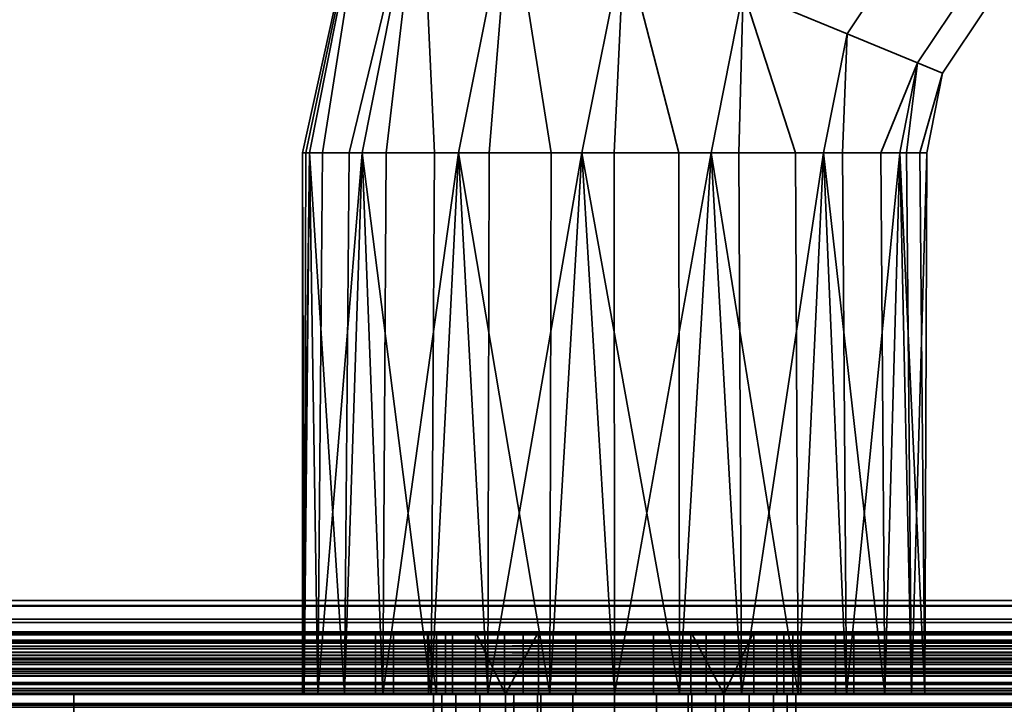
# Model space of a CAD drawing. Header units: millimetres. Extents: x -603 to 3703, y -120 to 193.
# Tile 707 of 938: x 2527 to 2575, y 13 to 45. Entities that reach past the tile are written whole.
import ezdxf

# ---------------------------------------------------------------- set-up
doc = ezdxf.new("R2010")
doc.units = ezdxf.units.MM
doc.layers.add('151', color=7, linetype='Continuous', true_color=0xffffff)

# ---------------------------------------------------------------- blocks, each defined once
blk = doc.blocks.new('UG_SURFACE_003')
at = {"layer": '151', "color": 252, "linetype": 'Continuous', "lineweight": 35}
for points in [[(3702.5, -35, 2213), (3702.5, 174.4, 2213), (2297.5, 174.4, 2213), (2297.5, -35, 2213)], [(2447.5, -35, 2063), (2447.5, 174.4, 2063), (3552.5, 174.4, 2063), (3552.5, -35, 2063)]]:
    blk.add_3dface(points, dxfattribs=at)
blk = doc.blocks.new('UG_SURFACE_162')
at = {"layer": '151', "color": 43, "linetype": 'Continuous', "lineweight": 35}
for points in [[(2544.348, 54.182, 1100.881), (2541.328, 39, 1100.881), (2541, 39, 1104)], [(2541, 39, 1104), (2544.348, 54.182, 1107.119), (2544.348, 54.182, 1100.881)], [(2541, 39, 1104), (2541.164, 39, 1105.559), (2544.348, 54.182, 1107.119)], [(2541.164, 39, 1105.559), (2541.328, 39, 1107.119), (2544.348, 54.182, 1107.119)], [(2546.691, 53.211, 1112.817), (2544.348, 54.182, 1107.119), (2541.328, 39, 1107.119), (2543.234, 39, 1111.4)], [(2541.959, 39, 1099.465), (2541.328, 39, 1100.881), (2544.348, 54.182, 1100.881)], [(2544.348, 54.182, 1100.881), (2546.691, 53.211, 1095.183), (2543.865, 39, 1095.183), (2541.959, 39, 1099.465)], [(2543.234, 39, 1111.4), (2543.865, 39, 1112.817), (2546.691, 53.211, 1112.817)], [(2546.691, 53.211, 1112.817), (2543.865, 39, 1112.817), (2547.348, 39, 1115.953)], [(2545.017, 39, 1094.146), (2543.865, 39, 1095.183), (2546.691, 53.211, 1095.183)], [(2546.691, 53.211, 1095.183), (2550.974, 51.437, 1091.01), (2548.5, 39, 1091.01), (2545.017, 39, 1094.146)], [(2547.348, 39, 1115.953), (2548.5, 39, 1116.99), (2550.974, 51.437, 1116.99), (2546.691, 53.211, 1112.817)], [(2570.42, 49.58, 1092.853), (2567.176, 44.726, 1092.853), (2562.186, 46.793, 1089.734), (2566.6, 53.4, 1089.734)], [(2566.6, 53.4, 1118.266), (2562.186, 46.793, 1118.266), (2567.176, 44.726, 1115.147), (2570.42, 49.58, 1115.147)], [(2550.974, 51.437, 1116.99), (2548.5, 39, 1116.99), (2552.957, 39, 1118.439)], [(2549.975, 39, 1090.53), (2548.5, 39, 1091.01), (2550.974, 51.437, 1091.01)], [(2550.974, 51.437, 1091.01), (2556.454, 49.167, 1089.082), (2554.432, 39, 1089.082), (2549.975, 39, 1090.53)], [(2552.957, 39, 1118.439), (2554.432, 39, 1118.918), (2556.454, 49.167, 1118.918), (2550.974, 51.437, 1116.99)], [(2573.012, 46.988, 1097.899), (2570.563, 43.323, 1097.899), (2567.176, 44.726, 1092.853), (2570.42, 49.58, 1092.853)], [(2570.42, 49.58, 1115.147), (2567.176, 44.726, 1115.147), (2570.563, 43.323, 1110.101), (2573.012, 46.988, 1110.101)], [(2556.454, 49.167, 1118.918), (2554.432, 39, 1118.918), (2559.093, 39, 1118.428)], [(2555.974, 39, 1089.244), (2554.432, 39, 1089.082), (2556.454, 49.167, 1089.082)], [(2556.454, 49.167, 1089.082), (2562.186, 46.793, 1089.734), (2560.635, 39, 1089.734), (2555.974, 39, 1089.244)], [(2559.093, 39, 1118.428), (2560.635, 39, 1118.266), (2562.186, 46.793, 1118.266), (2556.454, 49.167, 1118.918)], [(2573.929, 46.071, 1104), (2571.761, 42.827, 1104), (2570.563, 43.323, 1097.899), (2573.012, 46.988, 1097.899)], [(2573.012, 46.988, 1110.101), (2570.563, 43.323, 1110.101), (2571.761, 42.827, 1104), (2573.929, 46.071, 1104)], [(2562.186, 46.793, 1118.266), (2560.635, 39, 1118.266), (2564.694, 39, 1115.923)], [(2561.978, 39, 1090.51), (2560.635, 39, 1089.734), (2562.186, 46.793, 1089.734)], [(2562.186, 46.793, 1089.734), (2567.176, 44.726, 1092.853), (2566.037, 39, 1092.853), (2561.978, 39, 1090.51)], [(2564.694, 39, 1115.923), (2566.037, 39, 1115.147), (2567.176, 44.726, 1115.147), (2562.186, 46.793, 1118.266)], [(2570.563, 43.323, 1110.101), (2567.176, 44.726, 1115.147), (2566.037, 39, 1115.147), (2568.792, 39, 1111.356)], [(2566.948, 39, 1094.107), (2566.037, 39, 1092.853), (2567.176, 44.726, 1092.853)], [(2567.176, 44.726, 1092.853), (2570.563, 43.323, 1097.899), (2569.703, 39, 1097.899), (2566.948, 39, 1094.107)], [(2568.792, 39, 1111.356), (2569.703, 39, 1110.101), (2570.563, 43.323, 1110.101)], [(2571.761, 42.827, 1104), (2570.563, 43.323, 1110.101), (2569.703, 39, 1110.101), (2570.678, 39, 1105.517)], [(2570.026, 39, 1099.416), (2569.703, 39, 1097.899), (2570.563, 43.323, 1097.899)], [(2570.563, 43.323, 1097.899), (2571.761, 42.827, 1104), (2571, 39, 1104), (2570.026, 39, 1099.416)], [(2570.678, 39, 1105.517), (2571, 39, 1104), (2571.761, 42.827, 1104)], [(2541.082, 13, 1105.568), (2541.164, 39, 1105.559), (2541, 39, 1104)], [(2541, 13, 1104), (2541, 39, 1104), (2541.328, 39, 1100.881)], [(2541.328, 39, 1100.881), (2541.734, 13, 1099.365), (2541, 13, 1104)], [(2541, 39, 1104), (2541, 13, 1104), (2541.082, 13, 1105.568)], [(2541.328, 39, 1107.119), (2541.082, 13, 1105.568), (2543.01, 13, 1111.5)], [(2541.328, 39, 1107.119), (2541.164, 39, 1105.559), (2541.082, 13, 1105.568)], [(2543.01, 13, 1111.5), (2543.234, 39, 1111.4), (2541.328, 39, 1107.119)], [(2541.328, 39, 1100.881), (2541.959, 39, 1099.465), (2541.734, 13, 1099.365)], [(2541.734, 13, 1099.365), (2541.959, 39, 1099.465), (2543.865, 39, 1095.183)], [(2543.865, 39, 1095.183), (2544.853, 13, 1093.963), (2541.734, 13, 1099.365)], [(2543.865, 39, 1112.817), (2543.01, 13, 1111.5), (2547.183, 13, 1116.135)], [(2543.865, 39, 1112.817), (2543.234, 39, 1111.4), (2543.01, 13, 1111.5)], [(2547.183, 13, 1116.135), (2547.348, 39, 1115.953), (2543.865, 39, 1112.817)], [(2543.865, 39, 1095.183), (2545.017, 39, 1094.146), (2544.853, 13, 1093.963)], [(2544.853, 13, 1093.963), (2545.017, 39, 1094.146), (2548.5, 39, 1091.01)], [(2548.5, 39, 1091.01), (2549.899, 13, 1090.297), (2544.853, 13, 1093.963)], [(2548.5, 39, 1116.99), (2547.183, 13, 1116.135), (2552.881, 13, 1118.672)], [(2548.5, 39, 1116.99), (2547.348, 39, 1115.953), (2547.183, 13, 1116.135)], [(2552.881, 13, 1118.672), (2552.957, 39, 1118.439), (2548.5, 39, 1116.99)], [(2548.5, 39, 1091.01), (2549.975, 39, 1090.53), (2549.899, 13, 1090.297)], [(2549.899, 13, 1090.297), (2549.975, 39, 1090.53), (2554.432, 39, 1089.082)], [(2554.432, 39, 1089.082), (2556, 13, 1089), (2549.899, 13, 1090.297)], [(2554.432, 39, 1118.918), (2552.881, 13, 1118.672), (2559.119, 13, 1118.672)], [(2554.432, 39, 1118.918), (2552.957, 39, 1118.439), (2552.881, 13, 1118.672)], [(2559.119, 13, 1118.672), (2559.093, 39, 1118.428), (2554.432, 39, 1118.918)], [(2554.432, 39, 1089.082), (2555.974, 39, 1089.244), (2556, 13, 1089)], [(2556, 13, 1089), (2555.974, 39, 1089.244), (2560.635, 39, 1089.734)], [(2560.635, 39, 1089.734), (2562.101, 13, 1090.297), (2556, 13, 1089)], [(2560.635, 39, 1118.266), (2559.093, 39, 1118.428), (2559.119, 13, 1118.672)], [(2560.635, 39, 1118.266), (2559.119, 13, 1118.672), (2564.817, 13, 1116.135)], [(2564.817, 13, 1116.135), (2564.694, 39, 1115.923), (2560.635, 39, 1118.266)], [(2560.635, 39, 1089.734), (2561.978, 39, 1090.51), (2562.101, 13, 1090.297)], [(2562.101, 13, 1090.297), (2561.978, 39, 1090.51), (2566.037, 39, 1092.853)], [(2566.037, 39, 1092.853), (2567.147, 13, 1093.963), (2562.101, 13, 1090.297)], [(2566.037, 39, 1115.147), (2564.694, 39, 1115.923), (2564.817, 13, 1116.135)], [(2566.037, 39, 1115.147), (2564.817, 13, 1116.135), (2568.99, 13, 1111.5)], [(2568.99, 13, 1111.5), (2568.792, 39, 1111.356), (2566.037, 39, 1115.147)], [(2566.037, 39, 1092.853), (2566.948, 39, 1094.107), (2567.147, 13, 1093.963)], [(2567.147, 13, 1093.963), (2566.948, 39, 1094.107), (2569.703, 39, 1097.899)], [(2569.703, 39, 1097.899), (2570.266, 13, 1099.365), (2567.147, 13, 1093.963)], [(2569.703, 39, 1110.101), (2568.792, 39, 1111.356), (2568.99, 13, 1111.5)], [(2569.703, 39, 1110.101), (2568.99, 13, 1111.5), (2570.918, 13, 1105.568)], [(2570.918, 13, 1105.568), (2570.678, 39, 1105.517), (2569.703, 39, 1110.101)], [(2569.703, 39, 1097.899), (2570.026, 39, 1099.416), (2570.266, 13, 1099.365)], [(2570.266, 13, 1099.365), (2570.026, 39, 1099.416), (2571, 39, 1104)], [(2571, 39, 1104), (2570.918, 13, 1105.568), (2570.266, 13, 1099.365)], [(2571, 39, 1104), (2570.678, 39, 1105.517), (2570.918, 13, 1105.568)], [(2544.5, 13, 993.5), (2544.5, 16, 993.5), (2545.375, 16, 989.099), (2545.375, 13, 989.099)], [(2544.5, 13, 1014.5), (2544.5, 16, 1014.5), (2544.5, 16, 993.5), (2544.5, 13, 993.5)], [(2545.375, 13, 1018.901), (2545.375, 16, 1018.901), (2544.5, 16, 1014.5), (2544.5, 13, 1014.5)], [(2544.5, 16, 1014.5), (2547.049, 16, 1012.941), (2547, 16, 1012)], [(2544.5, 16, 1014.5), (2545.375, 16, 1018.901), (2548.206, 16, 1016.5), (2547.049, 16, 1012.941)], [(2545.375, 16, 989.099), (2544.5, 16, 993.5), (2549.312, 16, 1005.978), (2552.339, 16, 1003.778)], [(2547, 16, 1012), (2547.441, 16, 1009.219), (2544.5, 16, 993.5), (2544.5, 16, 1014.5)], [(2547.441, 16, 1009.219), (2549.312, 16, 1005.978), (2544.5, 16, 993.5)], [(2545.375, 13, 989.099), (2545.375, 16, 989.099), (2547.868, 16, 985.368), (2547.868, 13, 985.368)], [(2547.868, 13, 1022.632), (2547.868, 16, 1022.632), (2545.375, 16, 1018.901), (2545.375, 13, 1018.901)], [(2547.868, 16, 985.368), (2545.375, 16, 989.099), (2552.339, 16, 1003.778), (2556, 16, 1003)], [(2545.375, 16, 1018.901), (2547.868, 16, 1022.632), (2550.71, 16, 1019.281), (2548.206, 16, 1016.5)], [(2547.441, 13, 1009.219), (2547.441, 16, 1009.219), (2547, 16, 1012)], [(2547, 16, 1012), (2547.049, 13, 1012.941), (2547.441, 13, 1009.219)], [(2547, 16, 1012), (2547.049, 16, 1012.941), (2547.049, 13, 1012.941)], [(2547.049, 13, 1012.941), (2547.049, 16, 1012.941), (2548.206, 16, 1016.5), (2548.206, 13, 1016.5)], [(2549.312, 13, 1005.978), (2549.312, 16, 1005.978), (2547.441, 16, 1009.219), (2547.441, 13, 1009.219)], [(2547.868, 13, 985.368), (2547.868, 16, 985.368), (2551.599, 16, 982.875), (2551.599, 13, 982.875)], [(2551.599, 13, 1025.125), (2551.599, 16, 1025.125), (2547.868, 16, 1022.632), (2547.868, 13, 1022.632)], [(2556, 16, 1003), (2556, 16, 982), (2551.599, 16, 982.875), (2547.868, 16, 985.368)], [(2554.129, 16, 1020.803), (2550.71, 16, 1019.281), (2547.868, 16, 1022.632), (2551.599, 16, 1025.125)], [(2548.206, 13, 1016.5), (2548.206, 16, 1016.5), (2550.71, 16, 1019.281), (2550.71, 13, 1019.281)], [(2549.312, 16, 1005.978), (2549.312, 13, 1005.978), (2550.75, 13, 1004.69)], [(2550.75, 13, 1004.69), (2552.339, 16, 1003.778), (2549.312, 16, 1005.978)], [(2550.71, 13, 1019.281), (2550.71, 16, 1019.281), (2554.129, 16, 1020.803), (2554.129, 13, 1020.803)], [(2550.75, 13, 1004.69), (2552.339, 13, 1003.778), (2552.339, 16, 1003.778)], [(2551.599, 13, 982.875), (2551.599, 16, 982.875), (2556, 16, 982), (2556, 13, 982)], [(2556, 13, 1026), (2556, 16, 1026), (2551.599, 16, 1025.125), (2551.599, 13, 1025.125)], [(2557.871, 16, 1020.803), (2554.129, 16, 1020.803), (2551.599, 16, 1025.125), (2556, 16, 1026)], [(2556, 13, 1003), (2556, 16, 1003), (2552.339, 16, 1003.778), (2552.339, 13, 1003.778)], [(2554.129, 13, 1020.803), (2554.129, 16, 1020.803), (2557.871, 16, 1020.803), (2557.871, 13, 1020.803)], [(2556, 13, 982), (2556, 16, 982), (2560.401, 16, 982.875), (2560.401, 13, 982.875)], [(2560.401, 13, 1025.125), (2560.401, 16, 1025.125), (2556, 16, 1026), (2556, 13, 1026)], [(2556, 16, 1003), (2559.661, 16, 1003.778), (2566.625, 16, 989.099), (2564.132, 16, 985.368)], [(2564.132, 16, 985.368), (2560.401, 16, 982.875), (2556, 16, 982), (2556, 16, 1003)], [(2556, 16, 1026), (2560.401, 16, 1025.125), (2557.871, 16, 1020.803)], [(2559.661, 13, 1003.778), (2559.661, 16, 1003.778), (2556, 16, 1003), (2556, 13, 1003)], [(2561.29, 16, 1019.281), (2557.871, 16, 1020.803), (2560.401, 16, 1025.125), (2564.132, 16, 1022.632)], [(2557.871, 13, 1020.803), (2557.871, 16, 1020.803), (2561.29, 16, 1019.281), (2561.29, 13, 1019.281)], [(2559.661, 16, 1003.778), (2562.688, 16, 1005.978), (2567.5, 16, 993.5), (2566.625, 16, 989.099)], [(2562.688, 16, 1005.978), (2559.661, 16, 1003.778), (2561.25, 13, 1004.69)], [(2559.661, 16, 1003.778), (2559.661, 13, 1003.778), (2561.25, 13, 1004.69)], [(2560.401, 13, 982.875), (2560.401, 16, 982.875), (2564.132, 16, 985.368), (2564.132, 13, 985.368)], [(2564.132, 13, 1022.632), (2564.132, 16, 1022.632), (2560.401, 16, 1025.125), (2560.401, 13, 1025.125)], [(2561.25, 13, 1004.69), (2562.688, 13, 1005.978), (2562.688, 16, 1005.978)], [(2563.794, 16, 1016.5), (2561.29, 16, 1019.281), (2564.132, 16, 1022.632), (2566.625, 16, 1018.901)], [(2561.29, 13, 1019.281), (2561.29, 16, 1019.281), (2563.794, 16, 1016.5), (2563.794, 13, 1016.5)], [(2567.5, 16, 993.5), (2562.688, 16, 1005.978), (2564.559, 16, 1009.219)], [(2564.559, 13, 1009.219), (2564.559, 16, 1009.219), (2562.688, 16, 1005.978), (2562.688, 13, 1005.978)], [(2566.625, 16, 1018.901), (2567.5, 16, 1014.5), (2564.951, 16, 1012.941), (2563.794, 16, 1016.5)], [(2563.794, 13, 1016.5), (2563.794, 16, 1016.5), (2564.951, 16, 1012.941), (2564.951, 13, 1012.941)], [(2564.132, 13, 985.368), (2564.132, 16, 985.368), (2566.625, 16, 989.099), (2566.625, 13, 989.099)], [(2566.625, 13, 1018.901), (2566.625, 16, 1018.901), (2564.132, 16, 1022.632), (2564.132, 13, 1022.632)], [(2564.559, 16, 1009.219), (2564.951, 16, 1012.941), (2567.5, 16, 1014.5), (2567.5, 16, 993.5)], [(2564.951, 13, 1012.941), (2564.951, 16, 1012.941), (2564.559, 16, 1009.219), (2564.559, 13, 1009.219)], [(2566.625, 13, 989.099), (2566.625, 16, 989.099), (2567.5, 16, 993.5), (2567.5, 13, 993.5)], [(2567.5, 13, 1014.5), (2567.5, 16, 1014.5), (2566.625, 16, 1018.901), (2566.625, 13, 1018.901)], [(2567.5, 13, 993.5), (2567.5, 16, 993.5), (2567.5, 16, 1014.5), (2567.5, 13, 1014.5)], [(2530, 0, 951.5), (2530, 13, 951.5), (2556, 13, 948), (2556, 0, 948)], [(2530, 0, 1186.5), (2530, 13, 1186.5), (2530, 13, 951.5), (2530, 0, 951.5)], [(2556, 0, 1190), (2556, 13, 1190), (2530, 13, 1186.5), (2530, 0, 1186.5)], [(2530, 13, 951.5), (2549.899, 13, 1090.297), (2545.375, 13, 1018.901), (2544.5, 13, 1014.5)], [(2544.5, 13, 1014.5), (2544.5, 13, 993.5), (2530, 13, 951.5)], [(2530, 13, 951.5), (2530, 13, 1186.5), (2541.082, 13, 1105.568), (2541, 13, 1104)], [(2556, 13, 948), (2530, 13, 951.5), (2551.599, 13, 982.875), (2556, 13, 982)], [(2544.5, 13, 993.5), (2545.375, 13, 989.099), (2530, 13, 951.5)], [(2530, 13, 1186.5), (2543.01, 13, 1111.5), (2541.082, 13, 1105.568)], [(2545.375, 13, 989.099), (2547.868, 13, 985.368), (2530, 13, 951.5)], [(2541, 13, 1104), (2541.734, 13, 1099.365), (2530, 13, 951.5)], [(2547.868, 13, 985.368), (2551.599, 13, 982.875), (2530, 13, 951.5)], [(2541.734, 13, 1099.365), (2544.853, 13, 1093.963), (2530, 13, 951.5)], [(2530, 13, 1186.5), (2547.183, 13, 1116.135), (2543.01, 13, 1111.5)], [(2530, 13, 1186.5), (2552.881, 13, 1118.672), (2547.183, 13, 1116.135)], [(2559.119, 13, 1118.672), (2552.881, 13, 1118.672), (2530, 13, 1186.5), (2556, 13, 1190)], [(2544.853, 13, 1093.963), (2549.899, 13, 1090.297), (2530, 13, 951.5)], [(2549.899, 13, 1090.297), (2547.868, 13, 1022.632), (2545.375, 13, 1018.901)], [(2547.049, 13, 1012.941), (2548.206, 13, 1016.5), (2547.699, 13, 1014.767)], [(2547.441, 13, 1009.219), (2547.049, 13, 1012.941), (2547.289, 13, 1011.173)], [(2547.699, 13, 1014.767), (2547.289, 13, 1011.173), (2547.049, 13, 1012.941)], [(2547.289, 0, 1011.173), (2547.289, 13, 1011.173), (2547.699, 13, 1014.767), (2547.699, 0, 1014.767)], [(2548.368, 0, 1007.721), (2548.368, 13, 1007.721), (2547.289, 13, 1011.173), (2547.289, 0, 1011.173)], [(2547.289, 13, 1011.173), (2548.368, 13, 1007.721), (2547.441, 13, 1009.219)], [(2549.312, 13, 1005.978), (2547.441, 13, 1009.219), (2548.368, 13, 1007.721)], [(2547.699, 0, 1014.767), (2547.699, 13, 1014.767), (2549.527, 13, 1017.888), (2549.527, 0, 1017.888)], [(2549.527, 13, 1017.888), (2547.699, 13, 1014.767), (2548.206, 13, 1016.5)], [(2551.599, 13, 1025.125), (2547.868, 13, 1022.632), (2549.899, 13, 1090.297)], [(2548.206, 13, 1016.5), (2550.71, 13, 1019.281), (2549.527, 13, 1017.888)], [(2550.75, 0, 1005), (2550.75, 13, 1005), (2548.368, 13, 1007.721), (2548.368, 0, 1007.721)], [(2548.368, 13, 1007.721), (2550.75, 13, 1005), (2550.75, 13, 1004.69), (2549.312, 13, 1005.978)], [(2549.527, 0, 1017.888), (2549.527, 13, 1017.888), (2552.461, 13, 1020.002), (2552.461, 0, 1020.002)], [(2552.461, 13, 1020.002), (2549.527, 13, 1017.888), (2550.71, 13, 1019.281)], [(2549.899, 13, 1090.297), (2556, 13, 1089), (2556, 13, 1026), (2551.599, 13, 1025.125)], [(2550.71, 13, 1019.281), (2554.129, 13, 1020.803), (2552.461, 13, 1020.002)], [(2556, 13, 987.25), (2550.75, 13, 992.5), (2551.15, 13, 990.491), (2552.288, 13, 988.788)], [(2556, 13, 987.25), (2556, 13, 1003), (2552.339, 13, 1003.778), (2550.75, 13, 992.5)], [(2552.339, 13, 1003.778), (2550.75, 13, 1004.69), (2550.75, 13, 992.5)], [(2551.15, 0, 990.491), (2551.15, 13, 990.491), (2550.75, 13, 992.5), (2550.75, 0, 992.5)], [(2550.75, 0, 1005), (2550.75, 0, 992.5), (2550.75, 13, 992.5), (2550.75, 13, 1004.69)], [(2550.75, 13, 1004.69), (2550.75, 13, 1005), (2550.75, 0, 1005)], [(2552.288, 0, 988.788), (2552.288, 13, 988.788), (2551.15, 13, 990.491), (2551.15, 0, 990.491)], [(2552.288, 13, 988.788), (2553.991, 13, 987.65), (2556, 13, 987.25)], [(2553.991, 0, 987.65), (2553.991, 13, 987.65), (2552.288, 13, 988.788), (2552.288, 0, 988.788)], [(2552.461, 0, 1020.002), (2552.461, 13, 1020.002), (2556, 13, 1020.75), (2556, 0, 1020.75)], [(2556, 13, 1020.75), (2552.461, 13, 1020.002), (2554.129, 13, 1020.803)], [(2556, 0, 987.25), (2556, 13, 987.25), (2553.991, 13, 987.65), (2553.991, 0, 987.65)], [(2556, 13, 1020.75), (2554.129, 13, 1020.803), (2557.871, 13, 1020.803)], [(2556, 0, 948), (2556, 13, 948), (2582, 13, 951.5), (2582, 0, 951.5)], [(2582, 0, 1186.5), (2582, 13, 1186.5), (2556, 13, 1190), (2556, 0, 1190)], [(2556, 13, 982), (2560.401, 13, 982.875), (2582, 13, 951.5), (2556, 13, 948)], [(2560.401, 13, 1025.125), (2556, 13, 1026), (2556, 13, 1089), (2562.101, 13, 1090.297)], [(2556, 13, 1190), (2582, 13, 1186.5), (2559.119, 13, 1118.672)], [(2556, 13, 987.25), (2558.009, 13, 987.65), (2559.712, 13, 988.788)], [(2559.712, 13, 988.788), (2560.85, 13, 990.491), (2561.25, 13, 992.5), (2556, 13, 987.25)], [(2561.25, 13, 992.5), (2559.661, 13, 1003.778), (2556, 13, 1003), (2556, 13, 987.25)], [(2558.009, 0, 987.65), (2558.009, 13, 987.65), (2556, 13, 987.25), (2556, 0, 987.25)], [(2556, 0, 1020.75), (2556, 13, 1020.75), (2559.539, 13, 1020.002), (2559.539, 0, 1020.002)], [(2557.871, 13, 1020.803), (2559.539, 13, 1020.002), (2556, 13, 1020.75)], [(2559.539, 13, 1020.002), (2557.871, 13, 1020.803), (2561.29, 13, 1019.281)], [(2559.712, 0, 988.788), (2559.712, 13, 988.788), (2558.009, 13, 987.65), (2558.009, 0, 987.65)], [(2564.817, 13, 1116.135), (2559.119, 13, 1118.672), (2582, 13, 1186.5)], [(2559.539, 0, 1020.002), (2559.539, 13, 1020.002), (2562.473, 13, 1017.888), (2562.473, 0, 1017.888)], [(2561.29, 13, 1019.281), (2562.473, 13, 1017.888), (2559.539, 13, 1020.002)], [(2561.25, 13, 992.5), (2561.25, 13, 1004.69), (2559.661, 13, 1003.778)], [(2560.85, 0, 990.491), (2560.85, 13, 990.491), (2559.712, 13, 988.788), (2559.712, 0, 988.788)], [(2582, 13, 951.5), (2560.401, 13, 982.875), (2564.132, 13, 985.368)], [(2562.101, 13, 1090.297), (2564.132, 13, 1022.632), (2560.401, 13, 1025.125)], [(2561.25, 0, 992.5), (2561.25, 13, 992.5), (2560.85, 13, 990.491), (2560.85, 0, 990.491)], [(2561.25, 0, 1005), (2561.25, 13, 1005), (2561.25, 13, 1004.69)], [(2561.25, 13, 1004.69), (2561.25, 13, 992.5), (2561.25, 0, 992.5), (2561.25, 0, 1005)], [(2563.632, 0, 1007.721), (2563.632, 13, 1007.721), (2561.25, 13, 1005), (2561.25, 0, 1005)], [(2562.688, 13, 1005.978), (2561.25, 13, 1004.69), (2561.25, 13, 1005), (2563.632, 13, 1007.721)], [(2562.473, 13, 1017.888), (2561.29, 13, 1019.281), (2563.794, 13, 1016.5)], [(2567.5, 13, 1014.5), (2566.625, 13, 1018.901), (2562.101, 13, 1090.297), (2582, 13, 951.5)], [(2566.625, 13, 1018.901), (2564.132, 13, 1022.632), (2562.101, 13, 1090.297)], [(2582, 13, 951.5), (2562.101, 13, 1090.297), (2567.147, 13, 1093.963)], [(2562.473, 0, 1017.888), (2562.473, 13, 1017.888), (2564.301, 13, 1014.767), (2564.301, 0, 1014.767)], [(2563.794, 13, 1016.5), (2564.301, 13, 1014.767), (2562.473, 13, 1017.888)], [(2563.632, 13, 1007.721), (2564.559, 13, 1009.219), (2562.688, 13, 1005.978)], [(2564.711, 0, 1011.173), (2564.711, 13, 1011.173), (2563.632, 13, 1007.721), (2563.632, 0, 1007.721)], [(2564.559, 13, 1009.219), (2563.632, 13, 1007.721), (2564.711, 13, 1011.173)], [(2564.301, 13, 1014.767), (2563.794, 13, 1016.5), (2564.951, 13, 1012.941)], [(2582, 13, 951.5), (2564.132, 13, 985.368), (2566.625, 13, 989.099)], [(2564.301, 0, 1014.767), (2564.301, 13, 1014.767), (2564.711, 13, 1011.173), (2564.711, 0, 1011.173)], [(2564.951, 13, 1012.941), (2564.711, 13, 1011.173), (2564.301, 13, 1014.767)], [(2564.711, 13, 1011.173), (2564.951, 13, 1012.941), (2564.559, 13, 1009.219)], [(2568.99, 13, 1111.5), (2564.817, 13, 1116.135), (2582, 13, 1186.5)], [(2582, 13, 951.5), (2566.625, 13, 989.099), (2567.5, 13, 993.5)], [(2567.147, 13, 1093.963), (2570.266, 13, 1099.365), (2582, 13, 951.5)], [(2582, 13, 951.5), (2567.5, 13, 993.5), (2567.5, 13, 1014.5)], [(2582, 13, 1186.5), (2570.918, 13, 1105.568), (2568.99, 13, 1111.5)], [(2582, 13, 1186.5), (2582, 13, 951.5), (2570.266, 13, 1099.365), (2570.918, 13, 1105.568)]]:
    blk.add_3dface(points, dxfattribs=at)
blk = doc.blocks.new('UG_SURFACE_166')
at = {"layer": '151', "color": 252, "linetype": 'Continuous', "lineweight": 35}
for points in [[(2501, 7.25, 2007.5), (3499, 7.25, 2007.5), (3499, 46.92, 2007.5), (2501, 46.92, 2007.5)], [(2502.5, 7.25, 2006), (2502.5, 46.92, 2006), (3497.5, 46.92, 2006), (3497.5, 7.25, 2006)], [(3512.099, 17.266, 2020.599), (2487.901, 17.266, 2020.599), (2486.902, 16.598, 2021.598), (3513.098, 16.598, 2021.598)], [(3510.92, 17.5, 2019.42), (2489.08, 17.5, 2019.42), (2487.901, 17.266, 2020.599), (3512.099, 17.266, 2020.599)], [(2489.08, 17.5, 2019.42), (3510.92, 17.5, 2019.42), (3502.61, 17.5, 2011.11), (2497.39, 17.5, 2011.11)], [(3501.333, 17.223, 2009.833), (2498.667, 17.223, 2009.833), (2497.39, 17.5, 2011.11), (3502.61, 17.5, 2011.11)], [(3500.285, 16.441, 2008.785), (2499.715, 16.441, 2008.785), (2498.667, 17.223, 2009.833), (3501.333, 17.223, 2009.833)], [(3513.098, 16.598, 2021.598), (2486.902, 16.598, 2021.598), (2486.234, 15.599, 2022.265), (3513.766, 15.599, 2022.265)], [(2500.09, 15.901, 2008.41), (2499.715, 16.441, 2008.785), (3500.285, 16.441, 2008.785)], [(2500.09, 15.901, 2008.41), (3500.285, 16.441, 2008.785), (3499.91, 15.901, 2008.41)], [(3512.037, 15.537, 2020.537), (2487.963, 15.537, 2020.537), (2488.475, 15.88, 2020.025), (3511.525, 15.88, 2020.025)], [(3511.525, 15.88, 2020.025), (2488.475, 15.88, 2020.025), (2489.08, 16, 2019.42), (3510.92, 16, 2019.42)], [(2489.08, 16, 2019.42), (2497.39, 16, 2011.11), (3502.61, 16, 2011.11), (3510.92, 16, 2019.42)], [(3502.61, 16, 2011.11), (2497.39, 16, 2011.11), (2498.045, 15.858, 2010.455), (3501.955, 15.858, 2010.455)], [(3501.955, 15.858, 2010.455), (2498.045, 15.858, 2010.455), (2498.582, 15.457, 2009.917), (3501.418, 15.457, 2009.917)], [(3499.91, 15.901, 2008.41), (2500.343, 15.295, 2008.157), (2500.09, 15.901, 2008.41)], [(3499.91, 15.901, 2008.41), (3499.657, 15.295, 2008.157), (2500.343, 15.295, 2008.157)], [(3513.941, 15.021, 2022.441), (3513.766, 15.599, 2022.265), (2486.234, 15.599, 2022.265), (2486.059, 15.021, 2022.441)], [(3512.38, 15.025, 2020.88), (2487.62, 15.025, 2020.88), (2487.963, 15.537, 2020.537), (3512.037, 15.537, 2020.537)], [(3501.225, 15.18, 2009.725), (2498.582, 15.457, 2009.917), (2498.775, 15.18, 2009.725)], [(3501.225, 15.18, 2009.725), (3501.418, 15.457, 2009.917), (2498.582, 15.457, 2009.917)], [(2498.775, 15.18, 2009.725), (3501.095, 14.869, 2009.595), (3501.225, 15.18, 2009.725)], [(2498.775, 15.18, 2009.725), (2498.905, 14.869, 2009.595), (3501.095, 14.869, 2009.595)], [(2500.462, 14.648, 2008.039), (2500.343, 15.295, 2008.157), (3499.657, 15.295, 2008.157)], [(2500.462, 14.648, 2008.039), (3499.657, 15.295, 2008.157), (3499.538, 14.648, 2008.039)], [(2486.059, 15.021, 2022.441), (2486, 14.42, 2022.5), (3514, 14.42, 2022.5)], [(2486.059, 15.021, 2022.441), (3514, 14.42, 2022.5), (3513.941, 15.021, 2022.441)], [(3512.5, 14.42, 2021), (2487.5, 14.42, 2021), (2487.53, 14.728, 2020.97)], [(2487.53, 14.728, 2020.97), (2487.62, 15.025, 2020.88), (3512.38, 15.025, 2020.88), (3512.47, 14.728, 2020.97)], [(3512.47, 14.728, 2020.97), (3512.5, 14.42, 2021), (2487.53, 14.728, 2020.97)], [(3501.034, 14.537, 2009.534), (2498.905, 14.869, 2009.595), (2498.966, 14.537, 2009.534)], [(3501.034, 14.537, 2009.534), (3501.095, 14.869, 2009.595), (2498.905, 14.869, 2009.595)], [(2486, -46.92, 2022.5), (3514, -46.92, 2022.5), (3514, 14.42, 2022.5), (2486, 14.42, 2022.5)], [(2487.5, -46.92, 2021), (2487.5, 14.42, 2021), (3512.5, 14.42, 2021), (3512.5, -46.92, 2021)], [(2498.955, 14.2, 2009.545), (2498.022, 7.563, 2010.478), (3501.978, 7.563, 2010.478), (3501.045, 14.2, 2009.545)], [(2498.966, 14.537, 2009.534), (2498.955, 14.2, 2009.545), (3501.045, 14.2, 2009.545)], [(2498.966, 14.537, 2009.534), (3501.045, 14.2, 2009.545), (3501.034, 14.537, 2009.534)], [(3499.538, 14.648, 2008.039), (2500.44, 13.991, 2008.06), (2500.462, 14.648, 2008.039)], [(3499.538, 14.648, 2008.039), (3499.56, 13.991, 2008.06), (2500.44, 13.991, 2008.06)], [(2500.44, 13.991, 2008.06), (3499.56, 13.991, 2008.06), (3500.493, 7.354, 2008.993), (2499.507, 7.354, 2008.993)]]:
    blk.add_3dface(points, dxfattribs=at)
blk = doc.blocks.new('UG_SURFACE_221')
at = {"layer": '151', "color": 7, "linetype": 'Continuous', "lineweight": 35}
for points in [[(2491.303, 13.867, 2017.197), (3508.697, 13.867, 2017.197), (3506.719, 14.236, 2015.219)], [(2493.281, 14.236, 2015.219), (2491.303, 13.867, 2017.197), (3506.719, 14.236, 2015.219)], [(3506.719, 14.236, 2015.219), (3506.212, 14.098, 2014.712), (2493.788, 14.098, 2014.712), (2493.281, 14.236, 2015.219)], [(3510.35, 13.558, 2018.85), (3508.697, 13.867, 2017.197), (2491.303, 13.867, 2017.197), (2489.65, 13.558, 2018.85)], [(2493.788, 14.098, 2014.712), (3506.212, 14.098, 2014.712), (3503.862, 13.457, 2012.362), (2496.138, 13.457, 2012.362)], [(2489.65, 13.558, 2018.85), (2488.848, 13.155, 2019.652), (3511.152, 13.155, 2019.652)], [(2489.65, 13.558, 2018.85), (3511.152, 13.155, 2019.652), (3510.35, 13.558, 2018.85)], [(3507.937, 13.048, 2016.437), (2492.063, 13.044, 2016.437), (2493, 13.256, 2015.501)], [(2493, 13.256, 2015.501), (2494.197, 12.978, 2014.303), (3505.788, 13.119, 2014.288)], [(3505.788, 13.119, 2014.288), (3507.022, 13.256, 2015.522), (2493, 13.256, 2015.501)], [(3507.022, 13.256, 2015.522), (3507.937, 13.048, 2016.437), (2493, 13.256, 2015.501)], [(2496.138, 13.457, 2012.362), (3503.862, 13.457, 2012.362), (3503.163, 13.267, 2011.663), (2496.837, 13.267, 2011.663)], [(3503.163, 13.267, 2011.663), (3501.15, 12.051, 2009.65), (2498.85, 12.051, 2009.65), (2496.837, 13.267, 2011.663)], [(3512.944, 12.088, 2021.445), (3511.152, 13.155, 2019.652), (2488.848, 13.155, 2019.652), (2487.056, 12.088, 2021.445)], [(3510.095, 12.557, 2018.595), (2489.905, 12.557, 2018.595), (2492.063, 13.044, 2016.437)], [(2492.063, 13.044, 2016.437), (3507.937, 13.048, 2016.437), (3510.095, 12.557, 2018.595)], [(3505.477, 13.084, 2013.977), (3505.788, 13.119, 2014.288), (2494.197, 12.978, 2014.303)], [(3505.477, 13.084, 2013.977), (2494.197, 12.978, 2014.303), (2496.068, 12.543, 2012.432)], [(2496.068, 12.543, 2012.432), (3503.932, 12.543, 2012.432), (3505.477, 13.084, 2013.977)], [(2489.79, 12.475, 2018.71), (2489.905, 12.557, 2018.595), (3510.095, 12.557, 2018.595)], [(3510.095, 12.557, 2018.595), (3510.213, 12.484, 2018.713), (2489.79, 12.475, 2018.71)], [(2496.269, 12.377, 2012.23), (3503.731, 12.377, 2012.23), (3503.932, 12.543, 2012.432), (2496.068, 12.543, 2012.432)]]:
    blk.add_3dface(points, dxfattribs=at)

msp = doc.modelspace()

# ---------------------------------------------------------------- linework, layer by layer
at = {"layer": '151', "color": 252, "linetype": 'Continuous', "lineweight": -3, "true_color": 0x939598}
for p, q in [((3510.92, 17.5, 2019.42), (2489.08, 17.5, 2019.42)), ((3502.61, 17.5, 2011.11), (2497.39, 17.5, 2011.11)), ((3510.92, 16, 2019.42), (2489.08, 16, 2019.42)), ((3502.61, 16, 2011.11), (2497.39, 16, 2011.11)), ((2544.5, 13, 993.5), (2544.5, 16, 993.5)), ((2544.5, 16, 1014.5), (2544.5, 16, 993.5)), ((2544.5, 13, 1014.5), (2544.5, 16, 1014.5)), ((2567.5, 13, 993.5), (2567.5, 16, 993.5)), ((2567.5, 13, 1014.5), (2567.5, 16, 1014.5)), ((2567.5, 16, 993.5), (2567.5, 16, 1014.5)), ((3514, 14.42, 2022.5), (2486, 14.42, 2022.5)), ((3512.5, 14.42, 2021), (2487.5, 14.42, 2021)), ((3501.045, 14.2, 2009.545), (2498.955, 14.2, 2009.545)), ((3499.56, 13.991, 2008.06), (2500.44, 13.991, 2008.06)), ((3503.163, 13.267, 2011.663), (2496.837, 13.267, 2011.663)), ((3511.152, 13.155, 2019.652), (2488.848, 13.155, 2019.652)), ((2530, 13, 951.5), (2530, 0, 951.5)), ((2530, 13, 951.5), (2530, 13, 1186.5)), ((2530, 13, 1186.5), (2530, 0, 1186.5)), ((2544.5, 13, 1014.5), (2544.5, 13, 993.5)), ((2550.75, 13, 1004.69), (2550.75, 13, 1005)), ((2550.75, 0, 1005), (2550.75, 13, 1005)), ((2550.75, 0, 992.5), (2550.75, 13, 992.5)), ((2550.75, 13, 992.5), (2550.75, 13, 1004.69)), ((2561.25, 13, 1005), (2561.25, 13, 1004.69)), ((2561.25, 0, 1005), (2561.25, 13, 1005)), ((2561.25, 0, 992.5), (2561.25, 13, 992.5)), ((2561.25, 13, 1004.69), (2561.25, 13, 992.5)), ((2567.5, 13, 993.5), (2567.5, 13, 1014.5)), ((2489.905, 12.557, 2018.595), (3510.095, 12.557, 2018.595)), ((2496.068, 12.543, 2012.432), (3503.932, 12.543, 2012.432))]:
    msp.add_line(p, q, dxfattribs=at)
at = {"layer": '151', "color": 252, "linetype": 'Continuous', "lineweight": -3, "true_color": 0x939598, "extrusion": (0, 1, 0)}
for centre, radius in [((-2556, 1104, 39), 15), ((-2556, 1012, 16), 9)]:
    msp.add_circle(centre, radius, dxfattribs=at)
at = {"layer": '151', "color": 252, "linetype": 'Continuous', "lineweight": -3, "true_color": 0x939598, "extrusion": (0, -1, 0)}
msp.add_circle((2556, 1104, -13), 15, dxfattribs=at)
for centre, start, end in [((2556, 1014.5, -16), 360, 180), ((2556, 993.5, -16), 180, 0), ((2556, 993.5, -13), 180, 0), ((2556, 1014.5, -13), 360, 180)]:
    msp.add_arc(centre, 11.5, start, end, dxfattribs=at)
at = {"layer": '151', "color": 252, "linetype": 'Continuous', "lineweight": -3, "true_color": 0x939598, "extrusion": (0, 1, 0)}
for centre, radius, start, end in [((-2556, 1091.679, 13), 98.321, 74.66639, 105.33361), ((-2556, 1046.321, 13), 98.321, 254.66639, 285.33361), ((-2556, 1012, 13), 9, 305.6853, 234.3147), ((-2556, 1012, 13), 8.75, 306.8699, 233.1301), ((-2556, 1012, 13), 9, 234.3147, 305.6853), ((-2556, 992.5, 13), 5.25, 180, 0)]:
    msp.add_arc(centre, radius, start, end, dxfattribs=at)

# ---------------------------------------------------------------- block references
at = {"layer": '151', "color": 252, "linetype": 'Continuous', "lineweight": -3, "true_color": 0x939598}
for name in ['UG_SURFACE_003', 'UG_SURFACE_166', 'UG_SURFACE_162', 'UG_SURFACE_221']:
    msp.add_blockref(name, (0, 0), dxfattribs=at)

doc.saveas('drawing.dxf')
